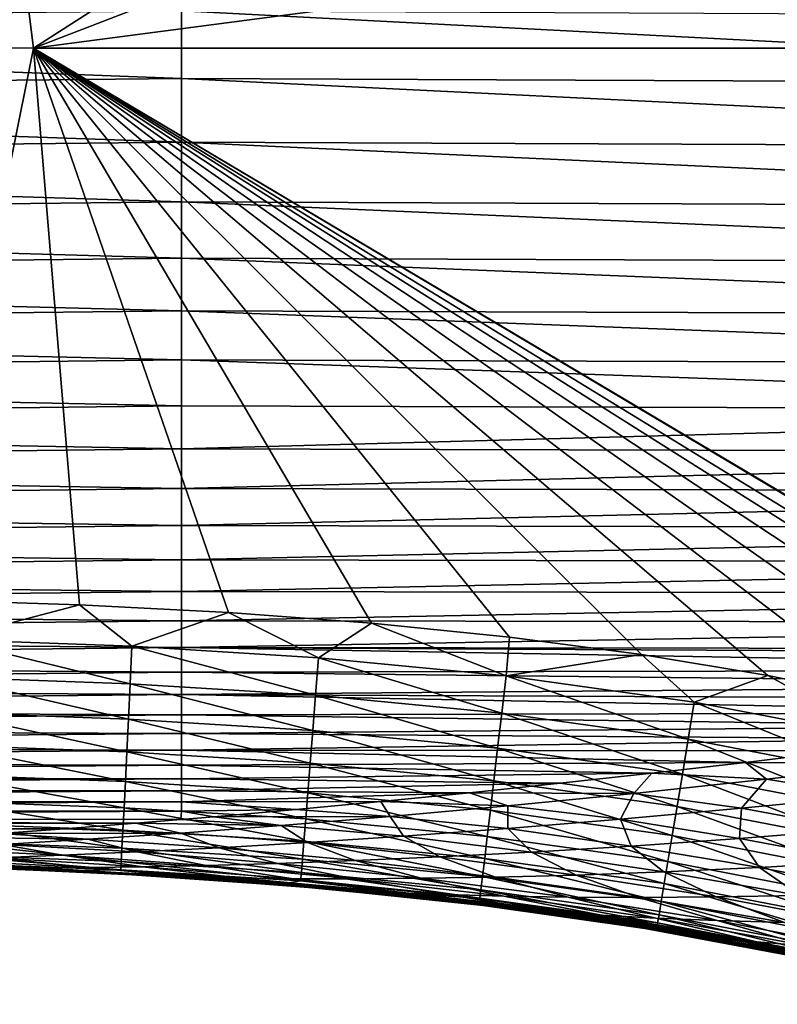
# Model space of a CAD drawing. Header units: metres. Extents: x -104 to 104, y -68 to 90.
# Tile 449 of 656: x -32.63 to -29.78, y 36.16 to 39.87. Entities that reach past the tile are written whole.
import ezdxf

# ---------------------------------------------------------------- set-up
doc = ezdxf.new("R2010")
doc.units = ezdxf.units.M
doc.layers.add('solid_FIT-BATH-153_SW0002', color=7, linetype='CONTINUOUS')

msp = doc.modelspace()

# ---------------------------------------------------------------- linework, layer by layer
at = {"layer": 'solid_FIT-BATH-153_SW0002'}
for points in [[(-33.23571, 44.971676, 16.210653), (-40.074757, 39.761913, 16.218199), (-32.580666, 39.760704, 16.200813)], [(-25.504524, 44.292007, 16.198769), (-33.23571, 44.971676, 16.210653), (-32.580666, 39.760704, 16.200813)], [(-25.443758, 42.509686, 16.195995), (-25.504524, 44.292007, 16.198769), (-32.580666, 39.760704, 16.200813)], [(-25.256773, 40.721886, 16.192303), (-25.443758, 42.509686, 16.195995), (-32.580666, 39.760704, 16.200813)], [(-25.256773, 40.721886, 16.192303), (-32.580666, 39.760704, 16.200813), (-25.10289, 39.760635, 16.18992)], [(-32.023693, 39.90115, -21.127996), (-37.361866, 39.848488, -20.896347), (-37.361866, 40.121105, -21.051113)], [(-32.023693, 39.90115, -21.127996), (-32.023693, 39.646683, -20.970097), (-37.361866, 39.848488, -20.896347)], [(-26.685522, 39.623268, -21.133146), (-32.023693, 39.646683, -20.970097), (-32.023693, 39.90115, -21.127996)], [(-26.685522, 39.876873, -21.286716), (-26.685522, 39.623268, -21.133146), (-32.023693, 39.90115, -21.127996)], [(-32.023693, 39.646683, -20.970097), (-37.361866, 39.591595, -20.724203), (-37.361866, 39.848488, -20.896347)], [(-32.998016, 37.684162, 16.196133), (-32.580666, 39.760704, 16.200813), (-40.074757, 39.761913, 16.218199)], [(-32.998016, 37.684162, 16.196133), (-32.407341, 37.66523, 16.194952), (-32.580666, 39.760704, 16.200813)], [(-26.521349, 36.162197, 16.181013), (-25.10289, 39.760635, 16.18992), (-32.580666, 39.760704, 16.200813)], [(-27.114256, 36.510387, 16.182949), (-26.521349, 36.162197, 16.181013), (-32.580666, 39.760704, 16.200813)], [(-27.776993, 36.819221, 16.184851), (-27.114256, 36.510387, 16.182949), (-32.580666, 39.760704, 16.200813)], [(-28.137655, 36.957516, 16.185799), (-27.776993, 36.819221, 16.184851), (-32.580666, 39.760704, 16.200813)], [(-28.523325, 37.085941, 16.18676), (-28.137655, 36.957516, 16.185799), (-32.580666, 39.760704, 16.200813)], [(-28.930561, 37.20248, 16.187723), (-28.523325, 37.085941, 16.18676), (-32.580666, 39.760704, 16.200813)], [(-29.360926, 37.307022, 16.188698), (-28.930561, 37.20248, 16.187723), (-32.580666, 39.760704, 16.200813)], [(-29.815826, 37.399311, 16.18969), (-29.360926, 37.307022, 16.188698), (-32.580666, 39.760704, 16.200813)], [(-30.291201, 37.478252, 16.190691), (-29.815826, 37.399311, 16.18969), (-32.580666, 39.760704, 16.200813)], [(-30.787981, 37.543953, 16.191713), (-30.291201, 37.478252, 16.190691), (-32.580666, 39.760704, 16.200813)], [(-31.308371, 37.596714, 16.192764), (-30.787981, 37.543953, 16.191713), (-32.580666, 39.760704, 16.200813)], [(-31.846684, 37.636646, 16.193838), (-31.308371, 37.596714, 16.192764), (-32.580666, 39.760704, 16.200813)], [(-32.407341, 37.66523, 16.194952), (-31.846684, 37.636646, 16.193838), (-32.580666, 39.760704, 16.200813)], [(-32.023693, 39.646683, -20.970097), (-32.023693, 39.407074, -20.794811), (-37.361866, 39.591595, -20.724203)], [(-26.685522, 39.384716, -20.962065), (-32.023693, 39.407074, -20.794811), (-32.023693, 39.646683, -20.970097)], [(-26.685522, 39.623268, -21.133146), (-26.685522, 39.384716, -20.962065), (-32.023693, 39.646683, -20.970097)], [(-32.023693, 39.407074, -20.794811), (-37.361866, 39.349915, -20.533606), (-37.361866, 39.591595, -20.724203)], [(-32.023693, 39.407074, -20.794811), (-32.023693, 39.181793, -20.601051), (-37.361866, 39.349915, -20.533606)], [(-26.685522, 39.160633, -20.772339), (-32.023693, 39.181793, -20.601051), (-32.023693, 39.407074, -20.794811)], [(-26.685522, 39.384716, -20.962065), (-26.685522, 39.160633, -20.772339), (-32.023693, 39.407074, -20.794811)], [(-32.023693, 39.181793, -20.601051), (-37.361866, 39.122936, -20.323385), (-37.361866, 39.349915, -20.533606)], [(-32.023693, 39.181793, -20.601051), (-32.023693, 38.970329, -20.387585), (-37.361866, 39.122936, -20.323385)], [(-26.685522, 38.950485, -20.562672), (-32.023693, 38.970329, -20.387585), (-32.023693, 39.181793, -20.601051)], [(-26.685522, 39.160633, -20.772339), (-26.685522, 38.950485, -20.562672), (-32.023693, 39.181793, -20.601051)], [(-32.023693, 38.970329, -20.387585), (-37.361866, 38.910149, -20.092272), (-37.361866, 39.122936, -20.323385)], [(-32.023693, 38.970329, -20.387585), (-32.023693, 38.772179, -20.153154), (-37.361866, 38.910149, -20.092272)], [(-26.685522, 38.753738, -20.331739), (-32.023693, 38.772179, -20.153154), (-32.023693, 38.970329, -20.387585)], [(-26.685522, 38.950485, -20.562672), (-26.685522, 38.753738, -20.331739), (-32.023693, 38.970329, -20.387585)], [(-32.023693, 38.772179, -20.153154), (-37.361866, 38.711029, -19.838997), (-37.361866, 38.910149, -20.092272)], [(-32.023693, 38.772179, -20.153154), (-32.023693, 38.586834, -19.896502), (-37.361866, 38.711029, -19.838997)], [(-26.685522, 38.569859, -20.078211), (-32.023693, 38.586834, -19.896502), (-32.023693, 38.772179, -20.153154)], [(-26.685522, 38.753738, -20.331739), (-26.685522, 38.569859, -20.078211), (-32.023693, 38.772179, -20.153154)], [(-32.023693, 38.586834, -19.896502), (-37.361866, 38.52507, -19.562288), (-37.361866, 38.711029, -19.838997)], [(-32.023693, 38.586834, -19.896502), (-32.023693, 38.413792, -19.616373), (-37.361866, 38.52507, -19.562288)], [(-26.685522, 38.398323, -19.80076), (-32.023693, 38.413792, -19.616373), (-32.023693, 38.586834, -19.896502)], [(-26.685522, 38.569859, -20.078211), (-26.685522, 38.398323, -19.80076), (-32.023693, 38.586834, -19.896502)], [(-32.023693, 38.413792, -19.616373), (-37.361866, 38.351749, -19.26087), (-37.361866, 38.52507, -19.562288)], [(-32.023693, 38.413792, -19.616373), (-32.023693, 38.252544, -19.311508), (-37.361866, 38.351749, -19.26087)], [(-26.685522, 38.398323, -19.80076), (-32.023693, 38.252544, -19.311508), (-32.023693, 38.413792, -19.616373)], [(-26.685522, 38.398323, -19.80076), (-26.685522, 38.238594, -19.49806), (-32.023693, 38.252544, -19.311508)], [(-32.023693, 38.252544, -19.311508), (-37.361866, 38.190559, -18.933475), (-37.361866, 38.351749, -19.26087)], [(-32.023693, 38.252544, -19.311508), (-32.023693, 38.102589, -18.98065), (-37.361866, 38.190559, -18.933475)], [(-26.685522, 38.238594, -19.49806), (-32.023693, 38.102589, -18.98065), (-32.023693, 38.252544, -19.311508)], [(-26.685522, 38.238594, -19.49806), (-26.685522, 38.090145, -19.168779), (-32.023693, 38.102589, -18.98065)], [(-32.023693, 38.102589, -18.98065), (-37.361866, 38.040985, -18.578827), (-37.361866, 38.190559, -18.933475)], [(-32.023693, 38.102589, -18.98065), (-32.023693, 37.963417, -18.622541), (-37.361866, 38.040985, -18.578827)], [(-26.685522, 38.090145, -19.168779), (-32.023693, 37.963417, -18.622541), (-32.023693, 38.102589, -18.98065)], [(-26.685522, 38.090145, -19.168779), (-26.685522, 37.952446, -18.811594), (-32.023693, 37.963417, -18.622541)], [(-32.023693, 37.963417, -18.622541), (-37.361866, 37.902504, -18.195658), (-37.361866, 38.040985, -18.578827)], [(-32.023693, 37.963417, -18.622541), (-32.023693, 37.834526, -18.235926), (-37.361866, 37.902504, -18.195658)], [(-26.685522, 37.952446, -18.811594), (-32.023693, 37.834526, -18.235926), (-32.023693, 37.963417, -18.622541)], [(-26.685522, 37.952446, -18.811594), (-26.685522, 37.824966, -18.425173), (-32.023693, 37.834526, -18.235926)], [(-32.023693, 37.834526, -18.235926), (-37.361866, 37.774612, -17.782684), (-37.361866, 37.902504, -18.195658)], [(-32.023693, 37.834526, -18.235926), (-32.023693, 37.715431, -17.81951), (-37.361866, 37.774612, -17.782684)], [(-26.685522, 37.824966, -18.425173), (-32.023693, 37.715431, -17.81951), (-32.023693, 37.834526, -18.235926)], [(-26.685522, 37.824966, -18.425173), (-26.685522, 37.707199, -18.008146), (-32.023693, 37.715431, -17.81951)], [(-32.023693, 37.715431, -17.81951), (-37.361866, 37.656818, -17.33857), (-37.361866, 37.774612, -17.782684)], [(-32.023693, 37.715431, -17.81951), (-32.023693, 37.605679, -17.371931), (-37.361866, 37.656818, -17.33857)], [(-32.903786, 37.535049, 16.18519), (-32.407341, 37.66523, 16.194952), (-32.998016, 37.684162, 16.196133)], [(-26.685522, 37.707199, -18.008146), (-32.023693, 37.605679, -17.371931), (-32.023693, 37.715431, -17.81951)], [(-26.685522, 37.707199, -18.008146), (-26.685522, 37.598694, -17.559057), (-32.023693, 37.605679, -17.371931)], [(-32.023693, 37.605679, -17.371931), (-37.361866, 37.548645, -16.861942), (-37.361866, 37.656818, -17.33857)], [(-32.903786, 37.535049, 16.18519), (-32.209557, 37.509678, 16.183802), (-32.407341, 37.66523, 16.194952)], [(-32.209557, 37.509678, 16.183802), (-31.846684, 37.636646, 16.193838), (-32.407341, 37.66523, 16.194952)], [(-32.209557, 37.509678, 16.183802), (-31.507879, 37.466278, 16.1824), (-31.846684, 37.636646, 16.193838)], [(-31.507879, 37.466278, 16.1824), (-31.308371, 37.596714, 16.192764), (-31.846684, 37.636646, 16.193838)], [(-32.023693, 37.605679, -17.371931), (-32.023693, 37.504822, -16.891817), (-37.361866, 37.548645, -16.861942)], [(-26.685522, 37.598694, -17.559057), (-32.023693, 37.504822, -16.891817), (-32.023693, 37.605679, -17.371931)], [(-26.685522, 37.598694, -17.559057), (-26.686857, 37.499138, -17.077114), (-32.023693, 37.504822, -16.891817)], [(-31.507879, 37.466278, 16.1824), (-30.801552, 37.398434, 16.180969), (-31.308371, 37.596714, 16.192764)], [(-30.801552, 37.398434, 16.180969), (-30.787981, 37.543953, 16.191713), (-31.308371, 37.596714, 16.192764)], [(-32.023693, 37.504822, -16.891817), (-37.361866, 37.449619, -16.351431), (-37.361866, 37.548645, -16.861942)], [(-32.9076, 37.393665, 16.153683), (-32.216446, 37.368401, 16.152294), (-32.903786, 37.535049, 16.18519)], [(-32.216446, 37.368401, 16.152294), (-32.209557, 37.509678, 16.183802), (-32.903786, 37.535049, 16.18519)], [(-30.801552, 37.398434, 16.180969), (-30.291201, 37.478252, 16.190691), (-30.787981, 37.543953, 16.191713)], [(-32.023693, 37.504822, -16.891817), (-32.023693, 37.412418, -16.377794), (-37.361866, 37.449619, -16.351431)], [(-32.216446, 37.368401, 16.152294), (-31.518887, 37.32526, 16.150892), (-32.209557, 37.509678, 16.183802)], [(-31.518887, 37.32526, 16.150892), (-31.507879, 37.466278, 16.1824), (-32.209557, 37.509678, 16.183802)], [(-32.023693, 37.504822, -16.891817), (-26.686857, 37.499138, -17.077114), (-26.834208, 37.478291, -16.960564)], [(-32.023693, 37.504822, -16.891817), (-26.834208, 37.478291, -16.960564), (-27.24758, 37.420292, -16.614752)], [(-32.023693, 37.504822, -16.891817), (-27.24758, 37.420292, -16.614752), (-32.023693, 37.412418, -16.377794)], [(-31.518887, 37.32526, 16.150892), (-30.817848, 37.257942, 16.14946), (-31.507879, 37.466278, 16.1824)], [(-30.817848, 37.257942, 16.14946), (-30.801552, 37.398434, 16.180969), (-31.507879, 37.466278, 16.1824)], [(-30.801552, 37.398434, 16.180969), (-30.093334, 37.299694, 16.179495), (-30.291201, 37.478252, 16.190691)], [(-30.093334, 37.299694, 16.179495), (-29.815826, 37.399311, 16.18969), (-30.291201, 37.478252, 16.190691)], [(-32.023693, 37.412418, -16.377794), (-37.361866, 37.359264, -15.805665), (-37.361866, 37.449619, -16.351431)], [(-32.023693, 37.412418, -16.377794), (-32.023693, 37.328018, -15.828492), (-37.361866, 37.359264, -15.805665)], [(-32.911236, 37.260605, 16.102976), (-32.222973, 37.235447, 16.101583), (-32.9076, 37.393665, 16.153683)], [(-32.222973, 37.235447, 16.101583), (-32.216446, 37.368401, 16.152294), (-32.9076, 37.393665, 16.153683)], [(-32.023693, 37.412418, -16.377794), (-27.24758, 37.420292, -16.614752), (-27.650362, 37.364304, -16.24687)], [(-32.023693, 37.412418, -16.377794), (-27.650362, 37.364304, -16.24687), (-32.023693, 37.328018, -15.828492)], [(-30.817848, 37.257942, 16.14946), (-30.116217, 37.160114, 16.147982), (-30.801552, 37.398434, 16.180969)], [(-30.116217, 37.160114, 16.147982), (-30.093334, 37.299694, 16.179495), (-30.801552, 37.398434, 16.180969)], [(-30.093334, 37.299694, 16.179495), (-29.38698, 37.163692, 16.177958), (-29.815826, 37.399311, 16.18969)], [(-29.38698, 37.163692, 16.177958), (-29.360926, 37.307022, 16.188698), (-29.815826, 37.399311, 16.18969)], [(-32.023693, 37.328018, -15.828492), (-37.361866, 37.277103, -15.223272), (-37.361866, 37.359264, -15.805665)], [(-32.222973, 37.235447, 16.101583), (-31.529289, 37.192551, 16.100176), (-32.216446, 37.368401, 16.152294)], [(-31.529289, 37.192551, 16.100176), (-31.518887, 37.32526, 16.150892), (-32.216446, 37.368401, 16.152294)], [(-32.023693, 37.328018, -15.828492), (-27.650362, 37.364304, -16.24687), (-28.043215, 37.310379, -15.855268)], [(-32.023693, 37.328018, -15.828492), (-32.023693, 37.251183, -15.242537), (-37.361866, 37.277103, -15.223272)], [(-32.023693, 37.328018, -15.828492), (-28.043215, 37.310379, -15.855268), (-28.429001, 37.258465, -15.43727)], [(-32.023693, 37.328018, -15.828492), (-28.429001, 37.258465, -15.43727), (-32.023693, 37.251183, -15.242537)], [(-31.529289, 37.192551, 16.100176), (-30.833227, 37.125729, 16.098738), (-31.518887, 37.32526, 16.150892)], [(-30.833227, 37.125729, 16.098738), (-30.817848, 37.257942, 16.14946), (-31.518887, 37.32526, 16.150892)], [(-32.023693, 37.251183, -15.242537), (-37.361866, 37.202667, -14.60288), (-37.361866, 37.277103, -15.223272)], [(-30.116217, 37.160114, 16.147982), (-29.417837, 37.025566, 16.146441), (-30.093334, 37.299694, 16.179495)], [(-29.417837, 37.025566, 16.146441), (-29.38698, 37.163692, 16.177958), (-30.093334, 37.299694, 16.179495)], [(-32.023693, 37.251183, -15.242537), (-32.023693, 37.181458, -14.618556), (-37.361866, 37.202667, -14.60288)], [(-32.914639, 37.137432, 16.034628), (-32.229057, 37.11237, 16.033228), (-32.911236, 37.260605, 16.102976)], [(-32.229057, 37.11237, 16.033228), (-32.222973, 37.235447, 16.101583), (-32.911236, 37.260605, 16.102976)], [(-32.023693, 37.251183, -15.242537), (-28.429001, 37.258465, -15.43727), (-28.807116, 37.208733, -14.991796)], [(-32.023693, 37.251183, -15.242537), (-28.807116, 37.208733, -14.991796), (-32.023693, 37.181458, -14.618556)], [(-30.833227, 37.125729, 16.098738), (-30.137794, 37.028763, 16.09725), (-30.817848, 37.257942, 16.14946)], [(-30.137794, 37.028763, 16.09725), (-30.116217, 37.160114, 16.147982), (-30.817848, 37.257942, 16.14946)], [(-32.023693, 37.181458, -14.618556), (-37.361866, 37.135475, -13.94312), (-37.361866, 37.202667, -14.60288)], [(-32.229057, 37.11237, 16.033228), (-31.53896, 37.069702, 16.031813), (-32.222973, 37.235447, 16.101583)], [(-31.53896, 37.069702, 16.031813), (-31.529289, 37.192551, 16.100176), (-32.222973, 37.235447, 16.101583)], [(-32.023693, 37.181458, -14.618556), (-28.807116, 37.208733, -14.991796), (-29.177761, 37.161209, -14.516623)], [(-32.023693, 37.181458, -14.618556), (-32.023693, 37.118404, -13.955178), (-37.361866, 37.135475, -13.94312)], [(-32.023693, 37.181458, -14.618556), (-29.177761, 37.161209, -14.516623), (-32.023693, 37.118404, -13.955178)], [(-31.53896, 37.069702, 16.031813), (-30.847507, 37.003345, 16.030363), (-31.529289, 37.192551, 16.100176)], [(-30.847507, 37.003345, 16.030363), (-30.833227, 37.125729, 16.098738), (-31.529289, 37.192551, 16.100176)], [(-32.023693, 37.118404, -13.955178), (-37.361866, 37.075054, -13.242619), (-37.361866, 37.135475, -13.94312)], [(-32.917774, 37.025688, 15.950197), (-32.234619, 37.000717, 15.948791), (-32.914639, 37.137432, 16.034628)], [(-32.234619, 37.000717, 15.948791), (-32.229057, 37.11237, 16.033228), (-32.914639, 37.137432, 16.034628)], [(-32.023693, 37.118404, -13.955178), (-29.177761, 37.161209, -14.516623), (-29.542166, 37.115856, -14.00853)], [(-30.847507, 37.003345, 16.030363), (-30.157814, 36.907177, 16.028864), (-30.833227, 37.125729, 16.098738)], [(-30.157814, 36.907177, 16.028864), (-30.137794, 37.028763, 16.09725), (-30.833227, 37.125729, 16.098738)], [(-30.137794, 37.028763, 16.09725), (-29.44692, 36.895592, 16.095699), (-30.116217, 37.160114, 16.147982)], [(-29.44692, 36.895592, 16.095699), (-29.417837, 37.025566, 16.146441), (-30.116217, 37.160114, 16.147982)], [(-32.023693, 37.118404, -13.955178), (-32.023693, 37.061573, -13.251029), (-37.361866, 37.075054, -13.242619)], [(-32.234619, 37.000717, 15.948791), (-31.547779, 36.95826, 15.947364), (-32.229057, 37.11237, 16.033228)], [(-31.547779, 36.95826, 15.947364), (-31.53896, 37.069702, 16.031813), (-32.229057, 37.11237, 16.033228)], [(-32.023693, 37.118404, -13.955178), (-29.542166, 37.115856, -14.00853), (-29.900393, 37.072708, -13.464737)], [(-32.023693, 37.118404, -13.955178), (-29.900393, 37.072708, -13.464737), (-32.023693, 37.061573, -13.251029)], [(-29.300028, 37.068001, -13.659306), (-29.900393, 37.072708, -13.464737), (-29.542166, 37.115856, -14.00853)], [(-32.023693, 37.061573, -13.251029), (-37.361866, 37.020939, -12.500005), (-37.361866, 37.075054, -13.242619)], [(-32.023693, 37.061573, -13.251029), (-32.023693, 37.010559, -12.504731), (-37.361866, 37.020939, -12.500005)], [(-32.023693, 37.061573, -13.251029), (-29.900393, 37.072708, -13.464737), (-30.252123, 37.03196, -12.88433)], [(-32.023693, 37.061573, -13.251029), (-30.252123, 37.03196, -12.88433), (-32.023693, 37.010559, -12.504731)], [(-31.547779, 36.95826, 15.947364), (-30.860506, 36.892326, 15.9459), (-31.53896, 37.069702, 16.031813)], [(-30.860506, 36.892326, 15.9459), (-30.847507, 37.003345, 16.030363), (-31.53896, 37.069702, 16.031813)], [(-29.821178, 37.00898, -12.804823), (-30.252123, 37.03196, -12.88433), (-29.900393, 37.072708, -13.464737)], [(-29.300028, 37.068001, -13.659306), (-29.821178, 37.00898, -12.804823), (-29.900393, 37.072708, -13.464737)], [(-29.436188, 36.94685, -12.586061), (-29.821178, 37.00898, -12.804823), (-29.300028, 37.068001, -13.659306)], [(-32.023693, 37.010559, -12.504731), (-37.361866, 36.972733, -11.713908), (-37.361866, 37.020939, -12.500005)], [(-32.920593, 36.926937, 15.851245), (-32.239586, 36.902046, 15.849828), (-32.917774, 37.025688, 15.950197)], [(-32.239586, 36.902046, 15.849828), (-32.234619, 37.000717, 15.948791), (-32.917774, 37.025688, 15.950197)], [(-32.023693, 37.010559, -12.504731), (-30.252123, 37.03196, -12.88433), (-30.597395, 36.993778, -12.266737)], [(-30.320704, 36.956059, -11.878374), (-30.597395, 36.993778, -12.266737), (-30.252123, 37.03196, -12.88433)], [(-29.821178, 37.00898, -12.804823), (-30.320704, 36.956059, -11.878374), (-30.252123, 37.03196, -12.88433)], [(-30.157814, 36.907177, 16.028864), (-29.473888, 36.775284, 16.027294), (-30.137794, 37.028763, 16.09725)], [(-29.473888, 36.775284, 16.027294), (-29.44692, 36.895592, 16.095699), (-30.137794, 37.028763, 16.09725)], [(-32.023693, 37.010559, -12.504731), (-32.023693, 36.964996, -11.714894), (-37.361866, 36.972733, -11.713908)], [(-32.239586, 36.902046, 15.849828), (-31.55562, 36.859779, 15.848389), (-32.234619, 37.000717, 15.948791)], [(-31.55562, 36.859779, 15.848389), (-31.547779, 36.95826, 15.947364), (-32.234619, 37.000717, 15.948791)], [(-32.023693, 37.010559, -12.504731), (-30.597395, 36.993778, -12.266737), (-32.023693, 36.964996, -11.714894)], [(-32.023693, 36.964996, -11.714894), (-30.597395, 36.993778, -12.266737), (-30.938925, 36.957981, -11.605319)], [(-30.320704, 36.956059, -11.878374), (-30.938925, 36.957981, -11.605319), (-30.597395, 36.993778, -12.266737)], [(-30.860506, 36.892326, 15.9459), (-30.17602, 36.796894, 15.944382), (-30.847507, 37.003345, 16.030363)], [(-30.17602, 36.796894, 15.944382), (-30.157814, 36.907177, 16.028864), (-30.847507, 37.003345, 16.030363)], [(-29.91551, 36.899799, -11.66716), (-30.320704, 36.956059, -11.878374), (-29.821178, 37.00898, -12.804823)], [(-29.436188, 36.94685, -12.586061), (-29.91551, 36.899799, -11.66716), (-29.821178, 37.00898, -12.804823)], [(-32.023693, 36.964996, -11.714894), (-37.361866, 36.930038, -10.88296), (-37.361866, 36.972733, -11.713908)], [(-32.023693, 36.964996, -11.714894), (-32.023693, 36.92453, -10.880128), (-37.361866, 36.930038, -10.88296)], [(-32.023693, 36.964996, -11.714894), (-30.938925, 36.957981, -11.605319), (-32.023693, 36.92453, -10.880128)], [(-32.023693, 36.92453, -10.880128), (-30.938925, 36.957981, -11.605319), (-31.273157, 36.924911, -10.903236)], [(-31.55562, 36.859779, 15.848389), (-30.872042, 36.794228, 15.846908), (-31.547779, 36.95826, 15.947364)], [(-30.872042, 36.794228, 15.846908), (-30.860506, 36.892326, 15.9459), (-31.547779, 36.95826, 15.947364)], [(-30.794538, 36.909355, -10.88759), (-31.273157, 36.924911, -10.903236), (-30.938925, 36.957981, -11.605319)], [(-30.320704, 36.956059, -11.878374), (-30.794538, 36.909355, -10.88759), (-30.938925, 36.957981, -11.605319)], [(-30.370071, 36.858612, -10.684324), (-30.794538, 36.909355, -10.88759), (-30.320704, 36.956059, -11.878374)], [(-29.91551, 36.899799, -11.66716), (-30.370071, 36.858612, -10.684324), (-30.320704, 36.956059, -11.878374)], [(-29.48687, 36.821236, -11.448295), (-29.91551, 36.899799, -11.66716), (-29.436188, 36.94685, -12.586061)], [(-32.023693, 36.92453, -10.880128), (-37.361866, 36.892467, -10.005789), (-37.361866, 36.930038, -10.88296)], [(-32.023693, 36.92453, -10.880128), (-32.023693, 36.888805, -9.999043), (-37.361866, 36.892467, -10.005789)], [(-32.923054, 36.842731, 15.739329), (-32.243874, 36.817909, 15.737902), (-32.920593, 36.926937, 15.851245)], [(-32.243874, 36.817909, 15.737902), (-32.239586, 36.902046, 15.849828), (-32.920593, 36.926937, 15.851245)], [(-32.023693, 36.92453, -10.880128), (-31.273157, 36.924911, -10.903236), (-31.593121, 36.89505, -10.171618)], [(-32.023693, 36.92453, -10.880128), (-31.593121, 36.89505, -10.171618), (-32.023693, 36.888805, -9.999043)], [(-31.237932, 36.869041, -9.841189), (-31.593121, 36.89505, -10.171618), (-31.273157, 36.924911, -10.903236)], [(-30.794538, 36.909355, -10.88759), (-31.237932, 36.869041, -9.841189), (-31.273157, 36.924911, -10.903236)], [(-30.795059, 36.823471, -9.646257), (-31.237932, 36.869041, -9.841189), (-30.794538, 36.909355, -10.88759)], [(-30.370071, 36.858612, -10.684324), (-30.795059, 36.823471, -9.646257), (-30.794538, 36.909355, -10.88759)], [(-30.17602, 36.796894, 15.944382), (-29.498398, 36.666168, 15.942789), (-30.157814, 36.907177, 16.028864)], [(-29.498398, 36.666168, 15.942789), (-29.473888, 36.775284, 16.027294), (-30.157814, 36.907177, 16.028864)], [(-32.023693, 36.888805, -9.999043), (-37.361866, 36.859627, -9.081024), (-37.361866, 36.892467, -10.005789)], [(-32.023693, 36.888805, -9.999043), (-32.02599, 36.857395, -9.068146), (-37.361866, 36.859627, -9.081024)], [(-32.243874, 36.817909, 15.737902), (-31.562361, 36.775806, 15.736447), (-32.239586, 36.902046, 15.849828)], [(-31.562361, 36.775806, 15.736447), (-31.55562, 36.859779, 15.848389), (-32.239586, 36.902046, 15.849828)], [(-32.023693, 36.888805, -9.999043), (-31.900982, 36.86792, -9.401093), (-32.02599, 36.857395, -9.068146)], [(-31.647703, 36.835072, -8.744444), (-32.02599, 36.857395, -9.068146), (-31.900982, 36.86792, -9.401093)], [(-32.023693, 36.888805, -9.999043), (-31.593121, 36.89505, -10.171618), (-31.900982, 36.86792, -9.401093)], [(-31.237932, 36.869041, -9.841189), (-31.900982, 36.86792, -9.401093), (-31.593121, 36.89505, -10.171618)], [(-31.237932, 36.869041, -9.841189), (-31.647703, 36.835072, -8.744444), (-31.900982, 36.86792, -9.401093)], [(-31.187225, 36.79435, -8.558249), (-31.647703, 36.835072, -8.744444), (-31.237932, 36.869041, -9.841189)], [(-30.795059, 36.823471, -9.646257), (-31.187225, 36.79435, -8.558249), (-31.237932, 36.869041, -9.841189)], [(-30.872042, 36.794228, 15.846908), (-30.192158, 36.699448, 15.845367), (-30.860506, 36.892326, 15.9459)], [(-30.192158, 36.699448, 15.845367), (-30.17602, 36.796894, 15.944382), (-30.860506, 36.892326, 15.9459)], [(-29.923042, 36.786633, -10.473036), (-30.370071, 36.858612, -10.684324), (-29.91551, 36.899799, -11.66716)], [(-29.48687, 36.821236, -11.448295), (-29.923042, 36.786633, -10.473036), (-29.91551, 36.899799, -11.66716)], [(-37.361866, 36.859627, -9.081024), (-32.02599, 36.857395, -9.068146), (-32.19471, 36.843685, -8.599521)], [(-37.361866, 36.859627, -9.081024), (-32.19471, 36.843685, -8.599521), (-37.361866, 36.831127, -8.107297)], [(-37.361866, 36.831127, -8.107297), (-32.19471, 36.843685, -8.599521), (-32.464283, 36.822975, -7.801196)], [(-37.361866, 36.831127, -8.107297), (-32.464283, 36.822975, -7.801196), (-37.361866, 36.80658, -7.083237)], [(-32.92511, 36.774624, 15.616011), (-32.247406, 36.749859, 15.614572), (-32.923054, 36.842731, 15.739329)], [(-32.247406, 36.749859, 15.614572), (-32.243874, 36.817909, 15.737902), (-32.923054, 36.842731, 15.739329)], [(-32.025803, 36.806702, -7.591389), (-32.464283, 36.822975, -7.801196), (-32.19471, 36.843685, -8.599521)], [(-31.647703, 36.835072, -8.744444), (-32.19471, 36.843685, -8.599521), (-32.02599, 36.857395, -9.068146)], [(-31.647703, 36.835072, -8.744444), (-32.025803, 36.806702, -7.591389), (-32.19471, 36.843685, -8.599521)], [(-31.548475, 36.770538, -7.414376), (-32.025803, 36.806702, -7.591389), (-31.647703, 36.835072, -8.744444)], [(-31.187225, 36.79435, -8.558249), (-31.548475, 36.770538, -7.414376), (-31.647703, 36.835072, -8.744444)], [(-31.562361, 36.775806, 15.736447), (-30.881931, 36.710587, 15.734948), (-31.55562, 36.859779, 15.848389)], [(-30.881931, 36.710587, 15.734948), (-30.872042, 36.794228, 15.846908), (-31.55562, 36.859779, 15.848389)], [(-30.330481, 36.75782, -9.442983), (-30.795059, 36.823471, -9.646257), (-30.370071, 36.858612, -10.684324)], [(-29.923042, 36.786633, -10.473036), (-30.330481, 36.75782, -9.442983), (-30.370071, 36.858612, -10.684324)], [(-37.361866, 36.80658, -7.083237), (-32.464283, 36.822975, -7.801196), (-32.70554, 36.805485, -7.018213)], [(-32.37524, 36.783043, -6.373772), (-32.922798, 36.790554, -6.245069), (-32.70554, 36.805485, -7.018213)], [(-32.025803, 36.806702, -7.591389), (-32.70554, 36.805485, -7.018213), (-32.464283, 36.822975, -7.801196)], [(-32.025803, 36.806702, -7.591389), (-32.37524, 36.783043, -6.373772), (-32.70554, 36.805485, -7.018213)], [(-31.881796, 36.751156, -6.206418), (-32.37524, 36.783043, -6.373772), (-32.025803, 36.806702, -7.591389)], [(-32.247406, 36.749859, 15.614572), (-31.567877, 36.707897, 15.613101), (-32.243874, 36.817909, 15.737902)], [(-31.567877, 36.707897, 15.613101), (-31.562361, 36.775806, 15.736447), (-32.243874, 36.817909, 15.737902)], [(-31.548475, 36.770538, -7.414376), (-31.881796, 36.751156, -6.206418), (-32.025803, 36.806702, -7.591389)], [(-31.051121, 36.716766, -7.228471), (-31.548475, 36.770538, -7.414376), (-31.187225, 36.79435, -8.558249)], [(-30.705891, 36.734772, -8.363408), (-31.187225, 36.79435, -8.558249), (-30.795059, 36.823471, -9.646257)], [(-30.705891, 36.734772, -8.363408), (-31.051121, 36.716766, -7.228471), (-31.187225, 36.79435, -8.558249)], [(-30.881931, 36.710587, 15.734948), (-30.205973, 36.616371, 15.733383), (-30.872042, 36.794228, 15.846908)], [(-30.205973, 36.616371, 15.733383), (-30.192158, 36.699448, 15.845367), (-30.872042, 36.794228, 15.846908)], [(-30.330481, 36.75782, -9.442983), (-30.705891, 36.734772, -8.363408), (-30.795059, 36.823471, -9.646257)], [(-30.192158, 36.699448, 15.845367), (-29.520107, 36.569759, 15.843748), (-30.17602, 36.796894, 15.944382)], [(-29.520107, 36.569759, 15.843748), (-29.498398, 36.666168, 15.942789), (-30.17602, 36.796894, 15.944382)], [(-29.456951, 36.699036, -10.258989), (-29.923042, 36.786633, -10.473036), (-29.48687, 36.821236, -11.448295)], [(-32.470882, 36.72282, -3.574614), (-32.994244, 36.746964, -3.721267), (-32.698475, 36.763271, -5.084233)], [(-32.926716, 36.724167, 15.482848), (-32.250107, 36.699451, 15.481397), (-32.92511, 36.774624, 15.616011)], [(-32.250107, 36.699451, 15.481397), (-32.247406, 36.749859, 15.614572), (-32.92511, 36.774624, 15.616011)], [(-32.37524, 36.783043, -6.373772), (-32.698475, 36.763271, -5.084233), (-32.922798, 36.790554, -6.245069)], [(-32.189663, 36.73539, -4.927003), (-32.698475, 36.763271, -5.084233), (-32.37524, 36.783043, -6.373772)], [(-32.189663, 36.73539, -4.927003), (-32.470882, 36.72282, -3.574614), (-32.698475, 36.763271, -5.084233)], [(-31.881796, 36.751156, -6.206418), (-32.189663, 36.73539, -4.927003), (-32.37524, 36.783043, -6.373772)], [(-31.369122, 36.70293, -6.030043), (-31.881796, 36.751156, -6.206418), (-31.548475, 36.770538, -7.414376)], [(-31.567877, 36.707897, 15.613101), (-30.889997, 36.642952, 15.611582), (-31.562361, 36.775806, 15.736447)], [(-30.889997, 36.642952, 15.611582), (-30.881931, 36.710587, 15.734948), (-31.562361, 36.775806, 15.736447)], [(-31.051121, 36.716766, -7.228471), (-31.369122, 36.70293, -6.030043), (-31.548475, 36.770538, -7.414376)], [(-30.207314, 36.660419, -8.164443), (-30.705891, 36.734772, -8.363408), (-30.330481, 36.75782, -9.442983)], [(-29.847759, 36.676949, -9.23626), (-30.330481, 36.75782, -9.442983), (-29.923042, 36.786633, -10.473036)], [(-29.847759, 36.676949, -9.23626), (-30.207314, 36.660419, -8.164443), (-30.330481, 36.75782, -9.442983)], [(-29.456951, 36.699036, -10.258989), (-29.847759, 36.676949, -9.23626), (-29.923042, 36.786633, -10.473036)], [(-32.470882, 36.72282, -3.574614), (-32.722832, 36.713173, -2.150208), (-32.994244, 36.746964, -3.721267)], [(-32.927826, 36.692917, 15.341401), (-32.251896, 36.668232, 15.339937), (-32.926716, 36.724167, 15.482848)], [(-32.251896, 36.668232, 15.339937), (-32.250107, 36.699451, 15.481397), (-32.926716, 36.724167, 15.482848)], [(-32.168739, 36.679832, -2.006402), (-32.722832, 36.713173, -2.150208), (-32.470882, 36.72282, -3.574614)], [(-31.92976, 36.684834, -3.419243), (-32.470882, 36.72282, -3.574614), (-32.189663, 36.73539, -4.927003)], [(-31.92976, 36.684834, -3.419243), (-32.168739, 36.679832, -2.006402), (-32.470882, 36.72282, -3.574614)], [(-32.250107, 36.699451, 15.481397), (-31.572046, 36.657597, 15.47991), (-32.247406, 36.749859, 15.614572)], [(-31.572046, 36.657597, 15.47991), (-31.567877, 36.707897, 15.613101), (-32.247406, 36.749859, 15.614572)], [(-31.662374, 36.692432, -4.760804), (-32.189663, 36.73539, -4.927003), (-31.881796, 36.751156, -6.206418)], [(-31.662374, 36.692432, -4.760804), (-31.92976, 36.684834, -3.419243), (-32.189663, 36.73539, -4.927003)], [(-31.369122, 36.70293, -6.030043), (-31.662374, 36.692432, -4.760804), (-31.881796, 36.751156, -6.206418)], [(-30.537407, 36.648712, -7.037822), (-31.051121, 36.716766, -7.228471), (-30.705891, 36.734772, -8.363408)], [(-30.207314, 36.660419, -8.164443), (-30.537407, 36.648712, -7.037822), (-30.705891, 36.734772, -8.363408)], [(-32.553574, 36.676311, 1.018971), (-33.130726, 36.701405, 0.900742), (-32.943016, 36.706165, -0.655367)], [(-32.553574, 36.676311, 1.018971), (-32.699409, 36.676884, 2.608794), (-33.130726, 36.701405, 0.900742)], [(-33.063969, 36.685936, 13.187866), (-32.428471, 36.665581, 15.194661), (-32.634457, 36.673424, 15.195111)], [(-32.434662, 36.665974, 13.207032), (-32.428471, 36.665581, 15.194661), (-33.063969, 36.685936, 13.187866)], [(-32.434662, 36.665974, 13.207032), (-33.063969, 36.685936, 13.187866), (-33.048389, 36.685379, 11.249894)], [(-32.421543, 36.664837, 11.287149), (-33.048389, 36.685379, 11.249894), (-33.016438, 36.684158, 9.387704)], [(-32.421543, 36.664837, 11.287149), (-32.434662, 36.665974, 13.207032), (-33.048389, 36.685379, 11.249894)], [(-32.393162, 36.662403, 9.441007), (-33.016438, 36.684158, 9.387704), (-32.969067, 36.682381, 7.605155)], [(-32.393162, 36.662403, 9.441007), (-32.421543, 36.664837, 11.287149), (-33.016438, 36.684158, 9.387704)], [(-32.35041, 36.658806, 7.67293), (-32.969067, 36.682381, 7.605155), (-32.903542, 36.680328, 5.892678)], [(-32.35041, 36.658806, 7.67293), (-32.393162, 36.662403, 9.441007), (-32.969067, 36.682381, 7.605155)], [(-32.376896, 36.677132, -0.523952), (-32.943016, 36.706165, -0.655367), (-32.722832, 36.713173, -2.150208)], [(-32.376896, 36.677132, -0.523952), (-32.553574, 36.676311, 1.018971), (-32.943016, 36.706165, -0.655367)], [(-32.428471, 36.665581, 15.194661), (-32.251896, 36.668232, 15.339937), (-32.927826, 36.692917, 15.341401)], [(-32.634457, 36.673424, 15.195111), (-32.428471, 36.665581, 15.194661), (-32.927826, 36.692917, 15.341401)], [(-32.168739, 36.679832, -2.006402), (-32.376896, 36.677132, -0.523952), (-32.722832, 36.713173, -2.150208)], [(-32.251896, 36.668232, 15.339937), (-31.574745, 36.626461, 15.338435), (-32.250107, 36.699451, 15.481397)], [(-31.574745, 36.626461, 15.338435), (-31.572046, 36.657597, 15.47991), (-32.250107, 36.699451, 15.481397)], [(-31.601444, 36.634312, -1.856942), (-32.168739, 36.679832, -2.006402), (-31.92976, 36.684834, -3.419243)], [(-31.374695, 36.634148, -3.258162), (-31.92976, 36.684834, -3.419243), (-31.662374, 36.692432, -4.760804)], [(-31.374695, 36.634148, -3.258162), (-31.601444, 36.634312, -1.856942), (-31.92976, 36.684834, -3.419243)], [(-31.120382, 36.63625, -4.589025), (-31.662374, 36.692432, -4.760804), (-31.369122, 36.70293, -6.030043)], [(-31.120382, 36.63625, -4.589025), (-31.374695, 36.634148, -3.258162), (-31.662374, 36.692432, -4.760804)], [(-31.572046, 36.657597, 15.47991), (-30.896053, 36.592865, 15.478369), (-31.567877, 36.707897, 15.613101)], [(-30.896053, 36.592865, 15.478369), (-30.889997, 36.642952, 15.611582), (-31.567877, 36.707897, 15.613101)], [(-30.840939, 36.640945, -5.848417), (-31.369122, 36.70293, -6.030043), (-31.051121, 36.716766, -7.228471)], [(-30.840939, 36.640945, -5.848417), (-31.120382, 36.63625, -4.589025), (-31.369122, 36.70293, -6.030043)], [(-30.537407, 36.648712, -7.037822), (-30.840939, 36.640945, -5.848417), (-31.051121, 36.716766, -7.228471)], [(-30.889997, 36.642952, 15.611582), (-30.217213, 36.549202, 15.60999), (-30.881931, 36.710587, 15.734948)], [(-30.217213, 36.549202, 15.60999), (-30.205973, 36.616371, 15.733383), (-30.881931, 36.710587, 15.734948)], [(-30.205973, 36.616371, 15.733383), (-29.538675, 36.487576, 15.731733), (-30.192158, 36.699448, 15.845367)], [(-29.538675, 36.487576, 15.731733), (-29.520107, 36.569759, 15.843748), (-30.192158, 36.699448, 15.845367)], [(-29.350578, 36.581486, -9.028867), (-29.847759, 36.676949, -9.23626), (-29.456951, 36.699036, -10.258989)], [(-32.290592, 36.65435, 5.974231), (-32.903542, 36.680328, 5.892678), (-32.815212, 36.678368, 4.233008)], [(-32.290592, 36.65435, 5.974231), (-32.35041, 36.658806, 7.67293), (-32.903542, 36.680328, 5.892678)], [(-32.209126, 36.649437, 4.328292), (-32.815212, 36.678368, 4.233008), (-32.699409, 36.676884, 2.608794)], [(-32.209126, 36.649437, 4.328292), (-32.290592, 36.65435, 5.974231), (-32.815212, 36.678368, 4.233008)], [(-32.101368, 36.644485, 2.718065), (-32.699409, 36.676884, 2.608794), (-32.553574, 36.676311, 1.018971)], [(-32.101368, 36.644485, 2.718065), (-32.209126, 36.649437, 4.328292), (-32.699409, 36.676884, 2.608794)], [(-31.964731, 36.639969, 1.142295), (-32.553574, 36.676311, 1.018971), (-32.376896, 36.677132, -0.523952)], [(-31.964731, 36.639969, 1.142295), (-32.101368, 36.644485, 2.718065), (-32.553574, 36.676311, 1.018971)], [(-32.434662, 36.665974, 13.207032), (-31.797016, 36.631897, 15.193258), (-32.117649, 36.650978, 15.193975)], [(-31.802803, 36.632477, 13.227122), (-31.797016, 36.631897, 15.193258), (-32.434662, 36.665974, 13.207032)], [(-32.434662, 36.665974, 13.207032), (-32.117649, 36.650978, 15.193975), (-32.428471, 36.665581, 15.194661)], [(-31.802803, 36.632477, 13.227122), (-32.434662, 36.665974, 13.207032), (-32.421543, 36.664837, 11.287149)], [(-32.428471, 36.665581, 15.194661), (-32.117649, 36.650978, 15.193975), (-32.251896, 36.668232, 15.339937)], [(-31.791454, 36.630836, 11.326143), (-32.421543, 36.664837, 11.287149), (-32.393162, 36.662403, 9.441007)], [(-31.791454, 36.630836, 11.326143), (-31.802803, 36.632477, 13.227122), (-32.421543, 36.664837, 11.287149)], [(-31.765945, 36.627228, 9.496706), (-32.393162, 36.662403, 9.441007), (-32.35041, 36.658806, 7.67293)], [(-31.765945, 36.627228, 9.496706), (-31.791454, 36.630836, 11.326143), (-32.393162, 36.662403, 9.441007)], [(-31.798321, 36.636406, -0.387104), (-32.376896, 36.677132, -0.523952), (-32.168739, 36.679832, -2.006402)], [(-31.798321, 36.636406, -0.387104), (-31.964731, 36.639969, 1.142295), (-32.376896, 36.677132, -0.523952)], [(-31.727076, 36.621815, 7.74359), (-32.35041, 36.658806, 7.67293), (-32.290592, 36.65435, 5.974231)], [(-31.727076, 36.621815, 7.74359), (-31.765945, 36.627228, 9.496706), (-32.35041, 36.658806, 7.67293)], [(-31.672205, 36.614922, 6.059011), (-32.290592, 36.65435, 5.974231), (-32.209126, 36.649437, 4.328292)], [(-31.672205, 36.614922, 6.059011), (-31.727076, 36.621815, 7.74359), (-32.290592, 36.65435, 5.974231)], [(-31.619484, 36.619347, 15.192856), (-31.574745, 36.626461, 15.338435), (-32.251896, 36.668232, 15.339937)], [(-31.797016, 36.631897, 15.193258), (-31.619484, 36.619347, 15.192856), (-32.251896, 36.668232, 15.339937)], [(-32.117649, 36.650978, 15.193975), (-31.797016, 36.631897, 15.193258), (-32.251896, 36.668232, 15.339937)], [(-31.596821, 36.606987, 4.427047), (-32.209126, 36.649437, 4.328292), (-32.101368, 36.644485, 2.718065)], [(-31.596821, 36.606987, 4.427047), (-31.672205, 36.614922, 6.059011), (-32.209126, 36.649437, 4.328292)], [(-31.601444, 36.634312, -1.856942), (-31.798321, 36.636406, -0.387104), (-32.168739, 36.679832, -2.006402)], [(-31.496326, 36.59848, 2.831022), (-32.101368, 36.644485, 2.718065), (-31.964731, 36.639969, 1.142295)], [(-31.496326, 36.59848, 2.831022), (-31.596821, 36.606987, 4.427047), (-32.101368, 36.644485, 2.718065)], [(-31.574745, 36.626461, 15.338435), (-30.89992, 36.561874, 15.336872), (-31.572046, 36.657597, 15.47991)], [(-30.89992, 36.561874, 15.336872), (-30.896053, 36.592865, 15.478369), (-31.572046, 36.657597, 15.47991)], [(-30.301052, 36.56456, -5.663774), (-30.840939, 36.640945, -5.848417), (-30.537407, 36.648712, -7.037822)], [(-30.011105, 36.566158, -6.844847), (-30.537407, 36.648712, -7.037822), (-30.207314, 36.660419, -8.164443)], [(-30.011105, 36.566158, -6.844847), (-30.301052, 36.56456, -5.663774), (-30.537407, 36.648712, -7.037822)], [(-29.695227, 36.571495, -7.963954), (-30.207314, 36.660419, -8.164443), (-29.847759, 36.676949, -9.23626)], [(-29.695227, 36.571495, -7.963954), (-30.011105, 36.566158, -6.844847), (-30.207314, 36.660419, -8.164443)], [(-29.350578, 36.581486, -9.028867), (-29.695227, 36.571495, -7.963954), (-29.847759, 36.676949, -9.23626)], [(-31.368107, 36.589909, 1.269495), (-31.964731, 36.639969, 1.142295), (-31.798321, 36.636406, -0.387104)], [(-31.368107, 36.589909, 1.269495), (-31.496326, 36.59848, 2.831022), (-31.964731, 36.639969, 1.142295)], [(-31.802803, 36.632477, 13.227122), (-31.166887, 36.580051, 15.191807), (-31.619484, 36.619347, 15.192856)], [(-31.171429, 36.580818, 13.248012), (-31.166887, 36.580051, 15.191807), (-31.802803, 36.632477, 13.227122)], [(-31.802803, 36.632477, 13.227122), (-31.619484, 36.619347, 15.192856), (-31.797016, 36.631897, 15.193258)], [(-31.171429, 36.580818, 13.248012), (-31.802803, 36.632477, 13.227122), (-31.791454, 36.630836, 11.326143)], [(-31.211197, 36.581829, -0.246248), (-31.798321, 36.636406, -0.387104), (-31.601444, 36.634312, -1.856942)], [(-31.211197, 36.581829, -0.246248), (-31.368107, 36.589909, 1.269495), (-31.798321, 36.636406, -0.387104)], [(-31.161236, 36.57872, 11.366657), (-31.791454, 36.630836, 11.326143), (-31.765945, 36.627228, 9.496706)], [(-31.161236, 36.57872, 11.366657), (-31.171429, 36.580818, 13.248012), (-31.791454, 36.630836, 11.326143)], [(-31.137959, 36.573975, 9.554501), (-31.765945, 36.627228, 9.496706), (-31.727076, 36.621815, 7.74359)], [(-31.137959, 36.573975, 9.554501), (-31.161236, 36.57872, 11.366657), (-31.765945, 36.627228, 9.496706)], [(-31.102297, 36.566769, 7.816761), (-31.727076, 36.621815, 7.74359), (-31.672205, 36.614922, 6.059011)], [(-31.102297, 36.566769, 7.816761), (-31.137959, 36.573975, 9.554501), (-31.727076, 36.621815, 7.74359)], [(-31.051661, 36.557449, 6.146573), (-31.672205, 36.614922, 6.059011), (-31.596821, 36.606987, 4.427047)], [(-31.051661, 36.557449, 6.146573), (-31.102297, 36.566769, 7.816761), (-31.672205, 36.614922, 6.059011)], [(-31.619484, 36.619347, 15.192856), (-31.166887, 36.580051, 15.191807), (-31.574745, 36.626461, 15.338435)], [(-31.024839, 36.574802, -1.703458), (-31.601444, 36.634312, -1.856942), (-31.374695, 36.634148, -3.258162)], [(-31.024839, 36.574802, -1.703458), (-31.211197, 36.581829, -0.246248), (-31.601444, 36.634312, -1.856942)], [(-30.981621, 36.546497, 4.528762), (-31.596821, 36.606987, 4.427047), (-31.496326, 36.59848, 2.831022)], [(-30.981621, 36.546497, 4.528762), (-31.051661, 36.557449, 6.146573), (-31.596821, 36.606987, 4.427047)], [(-31.137009, 36.577053, 15.191736), (-30.89992, 36.561874, 15.336872), (-31.574745, 36.626461, 15.338435)], [(-31.166887, 36.580051, 15.191807), (-31.137009, 36.577053, 15.191736), (-31.574745, 36.626461, 15.338435)], [(-30.809551, 36.569332, -3.09321), (-31.374695, 36.634148, -3.258162), (-31.120382, 36.63625, -4.589025)], [(-30.809551, 36.569332, -3.09321), (-31.024839, 36.574802, -1.703458), (-31.374695, 36.634148, -3.258162)], [(-30.56752, 36.565792, -4.413708), (-31.120382, 36.63625, -4.589025), (-30.840939, 36.640945, -5.848417)], [(-30.56752, 36.565792, -4.413708), (-30.809551, 36.569332, -3.09321), (-31.120382, 36.63625, -4.589025)], [(-30.896053, 36.592865, 15.478369), (-30.22562, 36.499477, 15.47675), (-30.889997, 36.642952, 15.611582)], [(-30.22562, 36.499477, 15.47675), (-30.217213, 36.549202, 15.60999), (-30.889997, 36.642952, 15.611582)], [(-30.301052, 36.56456, -5.663774), (-30.56752, 36.565792, -4.413708), (-30.840939, 36.640945, -5.848417)], [(-30.217213, 36.549202, 15.60999), (-29.553757, 36.421143, 15.608308), (-30.205973, 36.616371, 15.733383)], [(-29.553757, 36.421143, 15.608308), (-29.538675, 36.487576, 15.731733), (-30.205973, 36.616371, 15.733383)], [(-30.88764, 36.534424, 2.947079), (-31.496326, 36.59848, 2.831022), (-31.368107, 36.589909, 1.269495)], [(-30.88764, 36.534424, 2.947079), (-30.981621, 36.546497, 4.528762), (-31.496326, 36.59848, 2.831022)], [(-30.76709, 36.521786, 1.399911), (-31.368107, 36.589909, 1.269495), (-31.211197, 36.581829, -0.246248)], [(-30.76709, 36.521786, 1.399911), (-30.88764, 36.534424, 2.947079), (-31.368107, 36.589909, 1.269495)], [(-30.618931, 36.509174, -0.10212), (-31.211197, 36.581829, -0.246248), (-31.024839, 36.574802, -1.703458)], [(-30.618931, 36.509174, -0.10212), (-30.76709, 36.521786, 1.399911), (-31.211197, 36.581829, -0.246248)], [(-31.171429, 36.580818, 13.248012), (-30.538498, 36.505054, 15.19028), (-30.67428, 36.523506, 15.190619)], [(-30.543489, 36.50626, 13.269573), (-30.538498, 36.505054, 15.19028), (-31.171429, 36.580818, 13.248012)], [(-31.171429, 36.580818, 13.248012), (-30.67428, 36.523506, 15.190619), (-31.137009, 36.577053, 15.191736)], [(-31.171429, 36.580818, 13.248012), (-31.137009, 36.577053, 15.191736), (-31.166887, 36.580051, 15.191807)], [(-30.543489, 36.50626, 13.269573), (-31.171429, 36.580818, 13.248012), (-31.161236, 36.57872, 11.366657)], [(-30.533895, 36.503738, 11.408465), (-31.161236, 36.57872, 11.366657), (-31.137959, 36.573975, 9.554501)], [(-30.533895, 36.503738, 11.408465), (-30.543489, 36.50626, 13.269573), (-31.161236, 36.57872, 11.366657)], [(-30.512264, 36.497906, 9.614075), (-31.137959, 36.573975, 9.554501), (-31.102297, 36.566769, 7.816761)], [(-30.512264, 36.497906, 9.614075), (-30.533895, 36.503738, 11.408465), (-31.137959, 36.573975, 9.554501)], [(-31.137009, 36.577053, 15.191736), (-30.67428, 36.523506, 15.190619), (-30.89992, 36.561874, 15.336872)], [(-30.442341, 36.497204, -1.546759), (-31.024839, 36.574802, -1.703458), (-30.809551, 36.569332, -3.09321)], [(-30.442341, 36.497204, -1.546759), (-30.618931, 36.509174, -0.10212), (-31.024839, 36.574802, -1.703458)], [(-30.89992, 36.561874, 15.336872), (-30.230944, 36.468727, 15.335226), (-30.896053, 36.592865, 15.478369)], [(-30.230944, 36.468727, 15.335226), (-30.22562, 36.499477, 15.47675), (-30.896053, 36.592865, 15.478369)], [(-29.475615, 36.465637, -6.650521), (-30.011105, 36.566158, -6.844847), (-29.695227, 36.571495, -7.963954)], [(-30.479189, 36.488964, 7.892049), (-31.102297, 36.566769, 7.816761), (-31.051661, 36.557449, 6.146573)], [(-30.479189, 36.488964, 7.892049), (-30.512264, 36.497906, 9.614075), (-31.102297, 36.566769, 7.816761)], [(-30.432121, 36.477283, 6.23645), (-31.051661, 36.557449, 6.146573), (-30.981621, 36.546497, 4.528762)], [(-30.432121, 36.477283, 6.23645), (-30.479189, 36.488964, 7.892049), (-31.051661, 36.557449, 6.146573)], [(-30.36673, 36.463387, 4.632893), (-30.981621, 36.546497, 4.528762), (-30.88764, 36.534424, 2.947079)], [(-30.36673, 36.463387, 4.632893), (-30.432121, 36.477283, 6.23645), (-30.981621, 36.546497, 4.528762)], [(-30.538498, 36.505054, 15.19028), (-30.230944, 36.468727, 15.335226), (-30.89992, 36.561874, 15.336872)], [(-30.67428, 36.523506, 15.190619), (-30.538498, 36.505054, 15.19028), (-30.89992, 36.561874, 15.336872)], [(-30.278549, 36.447834, 3.065614), (-30.88764, 36.534424, 2.947079), (-30.76709, 36.521786, 1.399911)], [(-30.278549, 36.447834, 3.065614), (-30.36673, 36.463387, 4.632893), (-30.88764, 36.534424, 2.947079)], [(-30.237751, 36.486423, -2.925255), (-30.809551, 36.569332, -3.09321), (-30.56752, 36.565792, -4.413708)], [(-30.237751, 36.486423, -2.925255), (-30.442341, 36.497204, -1.546759), (-30.809551, 36.569332, -3.09321)], [(-30.007206, 36.477261, -4.235768), (-30.56752, 36.565792, -4.413708), (-30.301052, 36.56456, -5.663774)], [(-30.007206, 36.477261, -4.235768), (-30.237751, 36.486423, -2.925255), (-30.56752, 36.565792, -4.413708)], [(-29.752872, 36.470139, -5.477066), (-30.301052, 36.56456, -5.663774), (-30.011105, 36.566158, -6.844847)], [(-29.752872, 36.470139, -5.477066), (-30.007206, 36.477261, -4.235768), (-30.301052, 36.56456, -5.663774)], [(-30.22562, 36.499477, 15.47675), (-29.565014, 36.371971, 15.475035), (-30.217213, 36.549202, 15.60999)], [(-29.565014, 36.371971, 15.475035), (-29.553757, 36.421143, 15.608308), (-30.217213, 36.549202, 15.60999)], [(-29.475615, 36.465637, -6.650521), (-29.752872, 36.470139, -5.477066), (-30.011105, 36.566158, -6.844847)], [(-30.164942, 36.431236, 1.532834), (-30.76709, 36.521786, 1.399911), (-30.618931, 36.509174, -0.10212)], [(-30.164942, 36.431236, 1.532834), (-30.278549, 36.447834, 3.065614), (-30.76709, 36.521786, 1.399911)], [(-30.024803, 36.414215, 0.044484), (-30.618931, 36.509174, -0.10212), (-30.442341, 36.497204, -1.546759)], [(-30.024803, 36.414215, 0.044484), (-30.164942, 36.431236, 1.532834), (-30.618931, 36.509174, -0.10212)], [(-30.543489, 36.50626, 13.269573), (-29.918083, 36.402576, 15.188668), (-30.230476, 36.45808, 15.189495)], [(-29.922005, 36.404106, 13.291678), (-29.918083, 36.402576, 15.188668), (-30.543489, 36.50626, 13.269573)], [(-30.543489, 36.50626, 13.269573), (-30.230476, 36.45808, 15.189495), (-30.538498, 36.505054, 15.19028)], [(-29.922005, 36.404106, 13.291678), (-30.543489, 36.50626, 13.269573), (-30.533895, 36.503738, 11.408465)], [(-30.538498, 36.505054, 15.19028), (-30.230476, 36.45808, 15.189495), (-30.230944, 36.468727, 15.335226)], [(-29.912514, 36.401176, 11.451339), (-30.533895, 36.503738, 11.408465), (-30.512264, 36.497906, 9.614075)], [(-29.912514, 36.401176, 11.451339), (-29.922005, 36.404106, 13.291678), (-30.533895, 36.503738, 11.408465)], [(-29.891998, 36.394299, 9.675111), (-30.512264, 36.497906, 9.614075), (-30.479189, 36.488964, 7.892049)], [(-29.891998, 36.394299, 9.675111), (-29.912514, 36.401176, 11.451339), (-30.512264, 36.497906, 9.614075)], [(-29.857241, 36.397442, -1.38772), (-30.442341, 36.497204, -1.546759), (-30.237751, 36.486423, -2.925255)], [(-29.857241, 36.397442, -1.38772), (-30.024803, 36.414215, 0.044484), (-30.442341, 36.497204, -1.546759)], [(-30.230944, 36.468727, 15.335226), (-29.5721, 36.341591, 15.333476), (-30.22562, 36.499477, 15.47675)], [(-29.5721, 36.341591, 15.333476), (-29.565014, 36.371971, 15.475035), (-30.22562, 36.499477, 15.47675)], [(-29.860931, 36.383705, 7.969056), (-30.479189, 36.488964, 7.892049), (-30.432121, 36.477283, 6.23645)], [(-29.860931, 36.383705, 7.969056), (-29.891998, 36.394299, 9.675111), (-30.479189, 36.488964, 7.892049)], [(-29.816811, 36.369785, 6.32817), (-30.432121, 36.477283, 6.23645), (-30.36673, 36.463387, 4.632893)], [(-29.816811, 36.369785, 6.32817), (-29.860931, 36.383705, 7.969056), (-30.432121, 36.477283, 6.23645)], [(-29.755407, 36.353088, 4.738897), (-30.36673, 36.463387, 4.632893), (-30.278549, 36.447834, 3.065614)], [(-29.755407, 36.353088, 4.738897), (-29.816811, 36.369785, 6.32817), (-30.36673, 36.463387, 4.632893)], [(-29.662588, 36.381516, -2.755241), (-30.237751, 36.486423, -2.925255), (-30.007206, 36.477261, -4.235768)], [(-29.662588, 36.381516, -2.755241), (-29.857241, 36.397442, -1.38772), (-30.237751, 36.486423, -2.925255)], [(-29.805189, 36.380424, 15.188361), (-29.5721, 36.341591, 15.333476), (-30.230944, 36.468727, 15.335226)], [(-29.918083, 36.402576, 15.188668), (-29.805189, 36.380424, 15.188361), (-30.230944, 36.468727, 15.335226)], [(-30.230476, 36.45808, 15.189495), (-29.918083, 36.402576, 15.188668), (-30.230944, 36.468727, 15.335226)], [(-29.442736, 36.366924, -4.056209), (-30.007206, 36.477261, -4.235768), (-29.752872, 36.470139, -5.477066)], [(-29.442736, 36.366924, -4.056209), (-29.662588, 36.381516, -2.755241), (-30.007206, 36.477261, -4.235768)], [(-29.672338, 36.33424, 3.186006), (-30.278549, 36.447834, 3.065614), (-30.164942, 36.431236, 1.532834)], [(-29.672338, 36.33424, 3.186006), (-29.755407, 36.353088, 4.738897), (-30.278549, 36.447834, 3.065614)], [(-29.564974, 36.313889, 1.66756), (-30.164942, 36.431236, 1.532834), (-30.024803, 36.414215, 0.044484)], [(-29.564974, 36.313889, 1.66756), (-29.672338, 36.33424, 3.186006), (-30.164942, 36.431236, 1.532834)], [(-29.432135, 36.292709, 0.192777), (-30.024803, 36.414215, 0.044484), (-29.857241, 36.397442, -1.38772)], [(-29.432135, 36.292709, 0.192777), (-29.564974, 36.313889, 1.66756), (-30.024803, 36.414215, 0.044484)], [(-29.922005, 36.404106, 13.291678), (-29.30979, 36.268768, 15.186953), (-29.401033, 36.291206, 15.187221)], [(-29.311779, 36.270432, 13.314207), (-29.30979, 36.268768, 15.186953), (-29.922005, 36.404106, 13.291678)], [(-29.922005, 36.404106, 13.291678), (-29.401033, 36.291206, 15.187221), (-29.805189, 36.380424, 15.188361)], [(-29.922005, 36.404106, 13.291678), (-29.805189, 36.380424, 15.188361), (-29.918083, 36.402576, 15.188668)], [(-29.311779, 36.270432, 13.314207), (-29.922005, 36.404106, 13.291678), (-29.912514, 36.401176, 11.451339)], [(-29.301929, 36.267059, 11.495074), (-29.912514, 36.401176, 11.451339), (-29.891998, 36.394299, 9.675111)], [(-29.301929, 36.267059, 11.495074), (-29.311779, 36.270432, 13.314207), (-29.912514, 36.401176, 11.451339)], [(-29.282026, 36.259151, 9.737338), (-29.891998, 36.394299, 9.675111), (-29.860931, 36.383705, 7.969056)], [(-29.282026, 36.259151, 9.737338), (-29.301929, 36.267059, 11.495074), (-29.891998, 36.394299, 9.675111)], [(-29.272867, 36.271412, -1.227204), (-29.857241, 36.397442, -1.38772), (-29.662588, 36.381516, -2.755241)], [(-29.272867, 36.271412, -1.227204), (-29.432135, 36.292709, 0.192777), (-29.857241, 36.397442, -1.38772)], [(-29.252411, 36.246967, 8.047458), (-29.860931, 36.383705, 7.969056), (-29.816811, 36.369785, 6.32817)], [(-29.252411, 36.246967, 8.047458), (-29.282026, 36.259151, 9.737338), (-29.860931, 36.383705, 7.969056)], [(-29.210627, 36.230907, 6.421369), (-29.816811, 36.369785, 6.32817), (-29.755407, 36.353088, 4.738897)], [(-29.210627, 36.230907, 6.421369), (-29.252411, 36.246967, 8.047458), (-29.816811, 36.369785, 6.32817)], [(-29.805189, 36.380424, 15.188361), (-29.401033, 36.291206, 15.187221), (-29.5721, 36.341591, 15.333476)]]:
    msp.add_3dface(points, dxfattribs=at)

doc.saveas('drawing.dxf')
